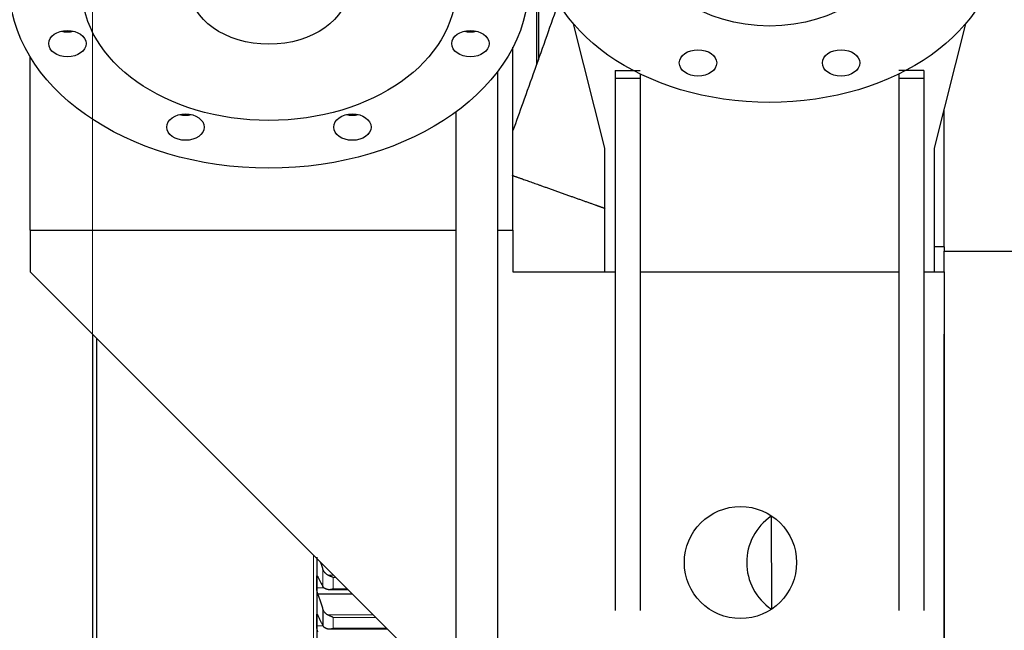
# Model space of a CAD drawing. Header units: inches. Extents: x 0 to 17820, y -10 to 12600.
# Tile 299 of 339: x 11683 to 12157, y 8293 to 8587. Entities that reach past the tile are written whole.
import ezdxf

# ---------------------------------------------------------------- set-up
doc = ezdxf.new("R2010")
doc.units = ezdxf.units.IN
doc.layers.add('1', color=7, linetype='Continuous', true_color=0xffffff)
doc.layers.add('254', color=7, linetype='Continuous', true_color=0xffffff)
doc.styles.add('latin_extended', font='simplex.shx')
doc.dimstyles.get("Standard").update_dxf_attribs({"dimtxt": 0.18, "dimasz": 0.18, "dimexe": 0.18, "dimexo": 0.0625, "dimgap": 0.09, "dimtad": 0, "dimtih": 1, "dimtoh": 1, "dimdec": 4, "dimzin": 0, "dimdsep": 46, "dimtxsty": 'Standard', "dimcen": 0.09, "dimadec": 0, "dimazin": 0, "dimtfac": 1, "dimtdec": 4, "dimtofl": 0, "dimtmove": 0, "dimatfit": 3, "dimfxl": 1, "dimtolj": 1, "dimtzin": 0, "dimarcsym": 0})

# ---------------------------------------------------------------- blocks, each defined once
blk = doc.blocks.new('_U0')
at = {"layer": '254', "color": 3, "linetype": 'Continuous', "lineweight": 13, "transparency": 16777216}
for p, q in [((12128.31, 8435.9), (12128.31, 7002.9)), ((15798.31, 8320.9), (15798.31, 7002.9)), ((12233.31, 7032.9), (15693.31, 7032.9))]:
    blk.add_line(p, q, dxfattribs=at)
at = {"layer": '254', "color": 3, "transparency": 16777216}
for points in [[(12233.31, 7050.4), (12233.31, 7015.4), (12128.31, 7032.9)], [(15693.31, 7015.4), (15693.31, 7050.4), (15798.31, 7032.9)]]:
    blk.add_solid(points, dxfattribs=at)
at = {"layer": 'Defpoints', "color": 0, "transparency": 16777216}
for p in [(12128.31, 8465.9), (15798.31, 8350.9), (15798.31, 7032.9)]:
    blk.add_point(p, dxfattribs=at)
at = {"layer": '254', "color": 2, "lineweight": 13, "transparency": 16777216, "insert": (13778.31, 7190.4), "char_height": 105, "attachment_point": 1, "style": 'latin_extended'}
blk.add_mtext('\\A1;3670', dxfattribs=at)
blk = doc.blocks.new('_U4')
at = {"layer": '254', "color": 3, "linetype": 'Continuous', "lineweight": 13, "transparency": 16777216}
for p, q in [((12128.31, 8435.9), (12128.31, 7002.9)), ((11878.31, 8241.68), (11878.31, 7002.9)), ((11878.31, 7032.9), (10893.16, 7032.9)), ((11773.31, 7032.9), (11668.31, 7032.9)), ((12128.31, 7032.9), (11878.31, 7032.9)), ((12233.31, 7032.9), (12338.31, 7032.9))]:
    blk.add_line(p, q, dxfattribs=at)
at = {"layer": '254', "color": 3, "transparency": 16777216}
for points in [[(11773.31, 7015.4), (11773.31, 7050.4), (11878.31, 7032.9)], [(12233.31, 7050.4), (12233.31, 7015.4), (12128.31, 7032.9)]]:
    blk.add_solid(points, dxfattribs=at)
at = {"layer": 'Defpoints', "color": 0, "transparency": 16777216}
for p in [(12128.31, 8465.9), (11878.31, 8271.68), (11878.31, 7032.9)]:
    blk.add_point(p, dxfattribs=at)
at = {"layer": '254', "color": 2, "lineweight": 13, "transparency": 16777216, "insert": (10945.66, 7190.4), "char_height": 105, "attachment_point": 1, "style": 'latin_extended'}
blk.add_mtext('\\A1;250', dxfattribs=at)
blk = doc.blocks.new('_U5')
at = {"layer": '254', "color": 3, "linetype": 'Continuous', "lineweight": 13, "transparency": 16777216}
for p, q in [((11718.31, 8695.9), (11718.31, 7242.9)), ((11878.31, 8194.23), (11878.31, 7242.9)), ((11718.31, 7272.9), (10808.31, 7272.9)), ((11613.31, 7272.9), (11508.31, 7272.9)), ((11878.31, 7272.9), (11718.31, 7272.9)), ((11983.31, 7272.9), (12088.31, 7272.9))]:
    blk.add_line(p, q, dxfattribs=at)
at = {"layer": '254', "color": 3, "transparency": 16777216}
for points in [[(11613.31, 7255.4), (11613.31, 7290.4), (11718.31, 7272.9)], [(11983.31, 7290.4), (11983.31, 7255.4), (11878.31, 7272.9)]]:
    blk.add_solid(points, dxfattribs=at)
at = {"layer": 'Defpoints', "color": 0, "transparency": 16777216}
for p in [(11718.31, 8725.9), (11878.31, 8224.23), (11718.31, 7272.9)]:
    blk.add_point(p, dxfattribs=at)
at = {"layer": '254', "color": 2, "lineweight": 13, "transparency": 16777216, "insert": (10860.81, 7605.4), "char_height": 105, "attachment_point": 1, "style": 'latin_extended'}
blk.add_mtext('\\A1;\\C2;Flywheel\\P\\C2;90-160', dxfattribs=at)

msp = doc.modelspace()

# ---------------------------------------------------------------- linework, layer by layer
at = {"layer": '1', "color": 2, "linetype": 'Continuous', "lineweight": 25}
for p, q in [((11932.313, 8565.564), (11932.313, 8942.252)), ((11933.313, 8568.013), (11933.313, 8943.7)), ((11965.013, 8525.455), (11949.933, 8585.331)), ((12138.692, 8585.331), (12123.613, 8525.455)), ((11920.813, 8485.901), (11920.813, 8574.046)), ((11688.313, 8485.901), (11688.313, 8569.561)), ((11913.313, 8562.22), (11913.313, 8275.901)), ((11970.013, 8562.825), (11970.013, 8559.242)), ((11982.013, 8561.18), (11982.013, 8559.242)), ((12106.613, 8561.18), (12106.613, 8559.242)), ((12118.613, 8562.825), (12118.613, 8559.242)), ((11970.013, 8559.242), (11970.013, 8302.881)), ((11970.013, 8559.242), (11982.013, 8559.242)), ((11982.013, 8559.242), (11982.013, 8302.881)), ((12106.613, 8559.242), (12118.613, 8559.242)), ((12106.613, 8559.242), (12106.613, 8302.881)), ((12118.613, 8559.242), (12118.613, 8302.881)), ((11893.313, 8542.862), (11893.313, 8275.901)), ((12128.313, 8477.909), (12128.313, 8544.127)), ((11965.013, 8465.902), (11965.013, 8525.455)), ((12123.613, 8525.455), (12123.613, 8465.902)), ((11688.313, 8485.901), (11688.313, 8465.901)), ((11688.313, 8485.901), (11893.312, 8485.901)), ((11913.311, 8485.901), (11920.813, 8485.901)), ((11920.813, 8485.901), (11920.813, 8465.901)), ((12128.313, 8477.901), (12123.612, 8477.901)), ((12128.313, 8477.901), (12128.313, 8475.901)), ((12128.313, 8475.901), (12508.33, 8475.901)), ((12128.313, 8465.897), (12128.313, 8475.901)), ((11918.313, 8235.901), (11688.313, 8465.901)), ((11920.813, 8465.901), (11970.013, 8465.901)), ((11982.015, 8465.901), (12106.609, 8465.901)), ((12118.612, 8465.901), (12128.313, 8465.901)), ((12128.313, 8465.901), (12128.313, 8235.901)), ((11718.313, 8435.874), (11718.313, 8112.901)), ((11720.313, 8433.864), (11720.313, 8110.901)), ((12045.123, 8348.223), (12045.22, 8303.512)), ((11826.313, 8328.539), (11826.313, 8316.253)), ((11826.313, 8316.253), (11826.313, 8297.907)), ((11826.85, 8310.859), (11843.355, 8310.859)), ((11832.365, 8312.937), (11841.277, 8312.937)), ((11829.339, 8303.421), (11829.339, 8295.366)), ((11826.313, 8297.907), (11826.313, 8280.247)), ((11832.442, 8293.933), (11860.28, 8293.933))]:
    msp.add_line(p, q, dxfattribs=at)
at = {"layer": '1', "color": 110, "linetype": 'Continuous', "lineweight": 13}
for p, q in [((11824.713, 8329.483), (11824.713, 8110.901)), ((11829.339, 8322.581), (11829.339, 8314.238)), ((11831.681, 8319.884), (11834.33, 8319.884)), ((11826.315, 8318.836), (11826.945, 8318.836)), ((11834.168, 8318.736), (11835.478, 8318.736)), ((11834.168, 8318.736), (11834.168, 8313.289)), ((11826.315, 8313.67), (11829.969, 8313.67)), ((11834.168, 8313.289), (11840.925, 8313.289)), ((11826.315, 8300.398), (11826.781, 8300.398)), ((11831.681, 8300.658), (11853.556, 8300.658)), ((11834.168, 8299.514), (11854.699, 8299.514)), ((11834.168, 8299.514), (11834.168, 8294.255)), ((11826.315, 8295.417), (11829.315, 8295.417)), ((11834.168, 8294.255), (11859.959, 8294.255))]:
    msp.add_line(p, q, dxfattribs=at)
at = {"layer": '1', "color": 2, "linetype": 'Continuous', "lineweight": 25}
msp.add_circle((12030.313, 8325.901), 27, dxfattribs=at)
msp.add_arc((12060.312, 8325.901), 27, 124.23845, 236.01845, dxfattribs=at)
for centre, major_axis in [((12044.313, 8625.284), (-110, 0)), ((11803.313, 8604.203), (125, 0)), ((11803.313, 8602.435), (-90, 0)), ((12044.313, 8625.284), (-58, 0)), ((11803.313, 8602.435), (38.05, 0)), ((11706.305, 8575.79), (9, 0)), ((11900.32, 8575.79), (9, 0)), ((12009.871, 8566.489), (9, 0)), ((12078.754, 8566.489), (9, 0)), ((11763.131, 8535.608), (9, 0)), ((11843.494, 8535.608), (9, 0))]:
    msp.add_ellipse(centre, major_axis=major_axis, ratio=0.7071068, dxfattribs=at)
for centre in [(11706.305, 8587.811), (11900.32, 8587.811), (11763.131, 8547.629), (11843.494, 8547.629)]:
    msp.add_ellipse(centre, major_axis=(9, 0), ratio=0.7071068, start_param=4.3775148, end_param=5.0473613, dxfattribs=at)
for points, knots in [([(11942.727, 8595.522), (11940.826, 8590.179), (11937.006, 8579.435), (11931.265, 8563.29), (11925.861, 8548.092), (11922.377, 8538.296), (11920.814, 8533.899)], [0, 0, 0, 0, 0.2601374, 0.523058, 0.7859786, 1, 1, 1, 1]), ([(11829.339, 8322.581), (11829.135, 8323.233), (11828.763, 8324.395), (11828.388, 8325.514), (11828.218, 8326.008)], [0, 0, 0, 0, 0.5501307, 1, 1, 1, 1]), ([(11826.315, 8318.836), (11826.315, 8318.886), (11826.317, 8318.981), (11826.325, 8319.108), (11826.334, 8319.183), (11826.342, 8319.236), (11826.345, 8319.252), (11826.351, 8319.284), (11826.354, 8319.3), (11826.372, 8319.372), (11826.389, 8319.417), (11826.413, 8319.459), (11826.419, 8319.466), (11826.427, 8319.477), (11826.429, 8319.48), (11826.435, 8319.486), (11826.449, 8319.5), (11826.475, 8319.516), (11826.501, 8319.517), (11826.528, 8319.513), (11826.543, 8319.507), (11826.586, 8319.481), (11826.617, 8319.452), (11826.665, 8319.39), (11826.681, 8319.367), (11826.705, 8319.327), (11826.714, 8319.313), (11826.731, 8319.284), (11826.739, 8319.269), (11826.781, 8319.189), (11826.816, 8319.115), (11826.85, 8319.031)], [0, 0, 0, 0, 0.0625, 0.125, 0.1875, 0.1875, 0.21875, 0.21875, 0.25, 0.25, 0.375, 0.375, 0.40625, 0.40625, 0.421875, 0.421875, 0.4375, 0.5, 0.5625, 0.5625, 0.625, 0.625, 0.75, 0.75, 0.8125, 0.8125, 0.84375, 0.84375, 0.875, 0.875, 1, 1, 1, 1]), ([(11831.681, 8319.884), (11831.535, 8319.961), (11831.395, 8320.043), (11831.126, 8320.218), (11830.869, 8320.403), (11830.632, 8320.609), (11830.492, 8320.744), (11830.464, 8320.771), (11830.409, 8320.826), (11830.382, 8320.854), (11830.302, 8320.939), (11830.25, 8320.996), (11830.1, 8321.17), (11830.008, 8321.289), (11829.836, 8321.532), (11829.757, 8321.657), (11829.649, 8321.849), (11829.615, 8321.913), (11829.566, 8322.011), (11829.55, 8322.044), (11829.519, 8322.11), (11829.504, 8322.143), (11829.432, 8322.31), (11829.381, 8322.445), (11829.339, 8322.581)], [0, 0, 0, 0, 0.125, 0.125, 0.25, 0.375, 0.375, 0.40625, 0.40625, 0.4375, 0.4375, 0.5, 0.5, 0.625, 0.625, 0.75, 0.75, 0.8125, 0.8125, 0.84375, 0.84375, 0.875, 0.875, 1, 1, 1, 1]), ([(11834.168, 8318.736), (11834.165, 8318.737), (11834.162, 8318.738), (11834.155, 8318.741), (11834.152, 8318.742), (11834.142, 8318.745), (11834.122, 8318.752), (11834.076, 8318.768), (11833.983, 8318.802), (11833.904, 8318.831), (11833.746, 8318.892), (11833.641, 8318.934), (11833.327, 8319.065), (11833.119, 8319.158), (11832.808, 8319.306), (11832.704, 8319.356), (11832.549, 8319.434), (11832.497, 8319.46), (11832.393, 8319.512), (11832.342, 8319.539), (11832.187, 8319.619), (11832.084, 8319.672), (11831.881, 8319.779), (11831.781, 8319.832), (11831.681, 8319.884)], [0, 0, 0, 0, 0.0039063, 0.0039063, 0.0078125, 0.0078125, 0.015625, 0.03125, 0.0625, 0.125, 0.125, 0.25, 0.25, 0.5, 0.5, 0.625, 0.625, 0.6875, 0.6875, 0.75, 0.75, 0.875, 0.875, 1, 1, 1, 1]), ([(11826.85, 8310.859), (11826.815, 8310.945), (11826.781, 8311.039), (11826.731, 8311.191), (11826.715, 8311.244), (11826.69, 8311.325), (11826.682, 8311.353), (11826.665, 8311.41), (11826.657, 8311.439), (11826.617, 8311.583), (11826.587, 8311.703), (11826.543, 8311.89), (11826.529, 8311.953), (11826.509, 8312.049), (11826.502, 8312.082), (11826.489, 8312.146), (11826.483, 8312.179), (11826.451, 8312.341), (11826.429, 8312.471), (11826.404, 8312.633), (11826.399, 8312.665), (11826.39, 8312.73), (11826.386, 8312.763), (11826.373, 8312.859), (11826.365, 8312.923), (11826.344, 8313.109), (11826.334, 8313.229), (11826.325, 8313.374), (11826.323, 8313.402), (11826.32, 8313.458), (11826.319, 8313.486), (11826.316, 8313.567), (11826.315, 8313.619), (11826.315, 8313.67)], [0, 0, 0, 0, 0.125, 0.125, 0.1875, 0.1875, 0.21875, 0.21875, 0.25, 0.25, 0.375, 0.375, 0.4375, 0.4375, 0.46875, 0.46875, 0.5, 0.5, 0.625, 0.625, 0.65625, 0.65625, 0.6875, 0.6875, 0.75, 0.75, 0.875, 0.875, 0.90625, 0.90625, 0.9375, 0.9375, 1, 1, 1, 1]), ([(11829.339, 8314.238), (11829.381, 8314.169), (11829.431, 8314.102), (11829.546, 8313.972), (11829.675, 8313.847), (11829.833, 8313.729), (11829.962, 8313.644), (11830.007, 8313.616), (11830.077, 8313.574), (11830.101, 8313.561), (11830.15, 8313.534), (11830.174, 8313.52), (11830.299, 8313.455), (11830.511, 8313.356), (11830.746, 8313.266), (11830.993, 8313.182), (11831.122, 8313.143), (11831.292, 8313.096), (11831.326, 8313.087), (11831.396, 8313.069), (11831.5, 8313.043), (11831.608, 8313.018), (11831.681, 8313.002)], [0, 0, 0, 0, 0.125, 0.125, 0.25, 0.375, 0.375, 0.4375, 0.4375, 0.46875, 0.46875, 0.5, 0.5, 0.625, 0.75, 0.75, 0.875, 0.875, 0.90625, 0.90625, 0.9375, 1, 1, 1, 1]), ([(11831.681, 8313.002), (11831.781, 8312.981), (11831.881, 8312.965), (11832.082, 8312.944), (11832.183, 8312.939), (11832.387, 8312.936), (11832.49, 8312.939), (11832.696, 8312.953), (11832.801, 8312.964), (11833.01, 8312.992), (11833.115, 8313.01), (11833.325, 8313.051), (11833.43, 8313.075), (11833.64, 8313.127), (11833.746, 8313.156), (11833.904, 8313.203), (11833.983, 8313.227), (11834.076, 8313.257), (11834.122, 8313.273), (11834.142, 8313.28), (11834.155, 8313.284), (11834.162, 8313.286), (11834.168, 8313.289)], [0, 0, 0, 0, 0.125, 0.125, 0.25, 0.25, 0.375, 0.375, 0.5, 0.5, 0.625, 0.625, 0.75, 0.75, 0.875, 0.875, 0.9375, 0.96875, 0.984375, 0.9921875, 0.9921875, 1, 1, 1, 1]), ([(11826.315, 8300.398), (11826.315, 8300.446), (11826.317, 8300.537), (11826.325, 8300.659), (11826.334, 8300.729), (11826.342, 8300.778), (11826.345, 8300.793), (11826.351, 8300.823), (11826.354, 8300.837), (11826.372, 8300.903), (11826.389, 8300.944), (11826.413, 8300.979), (11826.419, 8300.985), (11826.427, 8300.994), (11826.429, 8300.996), (11826.435, 8301.001), (11826.449, 8301.012), (11826.475, 8301.022), (11826.501, 8301.018), (11826.528, 8301.008), (11826.543, 8301), (11826.586, 8300.967), (11826.617, 8300.932), (11826.665, 8300.864), (11826.681, 8300.838), (11826.705, 8300.795), (11826.714, 8300.78), (11826.731, 8300.748), (11826.739, 8300.732), (11826.781, 8300.646), (11826.816, 8300.568), (11826.85, 8300.48)], [0, 0, 0, 0, 0.0625, 0.125, 0.1875, 0.1875, 0.21875, 0.21875, 0.25, 0.25, 0.375, 0.375, 0.40625, 0.40625, 0.421875, 0.421875, 0.4375, 0.5, 0.5625, 0.5625, 0.625, 0.625, 0.75, 0.75, 0.8125, 0.8125, 0.84375, 0.84375, 0.875, 0.875, 1, 1, 1, 1]), ([(11831.681, 8300.658), (11831.535, 8300.736), (11831.395, 8300.82), (11831.126, 8300.999), (11830.869, 8301.189), (11830.632, 8301.399), (11830.492, 8301.537), (11830.464, 8301.565), (11830.409, 8301.622), (11830.382, 8301.65), (11830.302, 8301.737), (11830.25, 8301.795), (11830.1, 8301.973), (11830.008, 8302.095), (11829.836, 8302.345), (11829.757, 8302.473), (11829.649, 8302.67), (11829.615, 8302.736), (11829.566, 8302.836), (11829.55, 8302.87), (11829.519, 8302.938), (11829.504, 8302.972), (11829.432, 8303.143), (11829.381, 8303.281), (11829.339, 8303.421)], [0, 0, 0, 0, 0.125, 0.125, 0.25, 0.375, 0.375, 0.40625, 0.40625, 0.4375, 0.4375, 0.5, 0.5, 0.625, 0.625, 0.75, 0.75, 0.8125, 0.8125, 0.84375, 0.84375, 0.875, 0.875, 1, 1, 1, 1]), ([(11834.168, 8299.514), (11834.165, 8299.515), (11834.162, 8299.516), (11834.155, 8299.519), (11834.152, 8299.52), (11834.142, 8299.523), (11834.122, 8299.53), (11834.076, 8299.545), (11833.983, 8299.578), (11833.904, 8299.606), (11833.746, 8299.665), (11833.641, 8299.707), (11833.327, 8299.835), (11833.119, 8299.927), (11832.808, 8300.074), (11832.704, 8300.125), (11832.549, 8300.202), (11832.497, 8300.228), (11832.393, 8300.281), (11832.342, 8300.308), (11832.187, 8300.388), (11832.084, 8300.442), (11831.881, 8300.55), (11831.781, 8300.604), (11831.681, 8300.658)], [0, 0, 0, 0, 0.0039062, 0.0039062, 0.0078125, 0.0078125, 0.015625, 0.03125, 0.0625, 0.125, 0.125, 0.25, 0.25, 0.5, 0.5, 0.625, 0.625, 0.6875, 0.6875, 0.75, 0.75, 0.875, 0.875, 1, 1, 1, 1]), ([(11826.85, 8292.602), (11826.815, 8292.691), (11826.781, 8292.789), (11826.731, 8292.945), (11826.715, 8293), (11826.69, 8293.083), (11826.682, 8293.112), (11826.665, 8293.17), (11826.657, 8293.199), (11826.617, 8293.346), (11826.587, 8293.468), (11826.543, 8293.656), (11826.529, 8293.72), (11826.509, 8293.817), (11826.502, 8293.85), (11826.489, 8293.915), (11826.483, 8293.947), (11826.451, 8294.109), (11826.429, 8294.239), (11826.404, 8294.4), (11826.399, 8294.432), (11826.39, 8294.497), (11826.386, 8294.529), (11826.373, 8294.625), (11826.365, 8294.687), (11826.344, 8294.871), (11826.334, 8294.989), (11826.325, 8295.13), (11826.323, 8295.158), (11826.32, 8295.212), (11826.319, 8295.239), (11826.316, 8295.318), (11826.315, 8295.369), (11826.315, 8295.417)], [0, 0, 0, 0, 0.125, 0.125, 0.1875, 0.1875, 0.21875, 0.21875, 0.25, 0.25, 0.375, 0.375, 0.4375, 0.4375, 0.46875, 0.46875, 0.5, 0.5, 0.625, 0.625, 0.65625, 0.65625, 0.6875, 0.6875, 0.75, 0.75, 0.875, 0.875, 0.90625, 0.90625, 0.9375, 0.9375, 1, 1, 1, 1]), ([(11829.339, 8295.366), (11829.381, 8295.291), (11829.431, 8295.218), (11829.546, 8295.077), (11829.675, 8294.94), (11829.833, 8294.812), (11829.962, 8294.718), (11830.007, 8294.687), (11830.077, 8294.642), (11830.101, 8294.627), (11830.15, 8294.598), (11830.174, 8294.583), (11830.299, 8294.512), (11830.511, 8294.402), (11830.746, 8294.304), (11830.993, 8294.212), (11831.122, 8294.168), (11831.292, 8294.117), (11831.326, 8294.107), (11831.396, 8294.087), (11831.5, 8294.058), (11831.608, 8294.031), (11831.681, 8294.013)], [0, 0, 0, 0, 0.125, 0.125, 0.25, 0.375, 0.375, 0.4375, 0.4375, 0.46875, 0.46875, 0.5, 0.5, 0.625, 0.75, 0.75, 0.875, 0.875, 0.90625, 0.90625, 0.9375, 1, 1, 1, 1]), ([(11831.681, 8294.013), (11831.781, 8293.989), (11831.881, 8293.972), (11832.082, 8293.946), (11832.183, 8293.939), (11832.387, 8293.932), (11832.49, 8293.933), (11832.696, 8293.943), (11832.801, 8293.951), (11833.01, 8293.976), (11833.115, 8293.992), (11833.325, 8294.029), (11833.43, 8294.051), (11833.64, 8294.1), (11833.746, 8294.127), (11833.904, 8294.172), (11833.983, 8294.196), (11834.076, 8294.225), (11834.122, 8294.24), (11834.142, 8294.246), (11834.155, 8294.25), (11834.162, 8294.252), (11834.168, 8294.255)], [0, 0, 0, 0, 0.125, 0.125, 0.25, 0.25, 0.375, 0.375, 0.5, 0.5, 0.625, 0.625, 0.75, 0.75, 0.875, 0.875, 0.9375, 0.96875, 0.984375, 0.9921875, 0.9921875, 1, 1, 1, 1])]:
    msp.add_open_spline(points, degree=3, knots=knots, dxfattribs=at)
for points, degree in [([(11970.013, 8562.827), (11982.013, 8562.827)], 1), ([(12118.613, 8562.825), (12106.613, 8562.825)], 1), ([(11826.313, 8316.253), (11826.313, 8317.114), (11826.313, 8317.975), (11826.315, 8318.836)], 3), ([(11826.315, 8313.67), (11826.313, 8314.531), (11826.313, 8315.392), (11826.313, 8316.253)], 3), ([(11826.85, 8319.031), (11827.061, 8318.563), (11827.481, 8317.662), (11828.106, 8316.412), (11828.725, 8315.265), (11829.135, 8314.569), (11829.339, 8314.238)], 3), ([(11829.339, 8303.421), (11829.135, 8304.091), (11828.725, 8305.405), (11828.106, 8307.302), (11827.481, 8309.124), (11827.061, 8310.289), (11826.85, 8310.859)], 3), ([(11826.313, 8297.907), (11826.313, 8298.737), (11826.313, 8299.567), (11826.315, 8300.398)], 3), ([(11826.85, 8300.48), (11827.061, 8299.987), (11827.481, 8299.035), (11828.106, 8297.707), (11828.725, 8296.478), (11829.135, 8295.725), (11829.339, 8295.366)], 3), ([(11826.315, 8295.417), (11826.313, 8296.247), (11826.313, 8297.077), (11826.313, 8297.907)], 3)]:
    msp.add_open_spline(points, degree=degree, dxfattribs=at)
msp.add_rational_spline([(11920.321, 8512.404), (11926.62, 8510.163), (11936.963, 8506.485), (11949.599, 8501.992), (11961.179, 8497.876), (11962.497, 8497.408), (11963.827, 8496.935), (11965.162, 8496.461)], [1.00103085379, 0.990932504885, 0.988396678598, 1.01661171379, 1.01661171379, 1.01616083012, 1.01537818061, 1.01436190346], degree=4, knots=[0, 0, 0, 0, 0, 0.8877738, 0.8877738, 0.8877738, 1, 1, 1, 1, 1], dxfattribs=at)

# ---------------------------------------------------------------- dimensions: what is measured, and where the dimension line sits
at = {"layer": '254', "color": 2, "linetype": 'Continuous', "lineweight": 13}
dim = msp.add_linear_dim(base=(11718.313, 7272.901), p1=(11878.313, 8224.233), p2=(11718.313, 8725.901), text='\\C2;Flywheel\\P\\C2;90-160', dimstyle='Standard', override={"dimscale": 30, "dimtxt": 3.5, "dimasz": 3.5, "dimexe": 1, "dimexo": 1, "dimgap": 1.75, "dimtad": 1, "dimtih": 1, "dimtoh": 0, "dimdec": 2, "dimlfac": 0.033333, "dimzin": 8, "dimdsep": 46, "dimlunit": 2, "dimpost": '', "dimtxsty": 'latin_extended', "dimsah": 1, "dimse1": 0, "dimse2": 0, "dimsd1": 0, "dimsd2": 0, "dimclrd": 3, "dimclre": 3, "dimclrt": 2, "dimtol": 0, "dimtm": -0.1, "dimtfac": 0.714286, "dimtdec": 3, "dimtofl": 1, "dimtmove": 0, "dimtzin": 8, "dimlwd": 13, "dimlwe": 13}, dxfattribs=at)
dim.commit()
dim.dimension.update_dxf_attribs({"geometry": '_U5', "text_midpoint": (11158.313, 7272.901), "dimtype": 160})
for base, p2, picture, middle in [((11878.313, 7032.901), (11878.313, 8271.683), '_U4', (11080.662, 7032.901)), ((15798.313, 7032.901), (15798.313, 8350.901), '_U0', (13963.313, 7032.901))]:
    dim = msp.add_linear_dim(base=base, p1=(12128.313, 8465.901), p2=p2, dimstyle='Standard', override={"dimscale": 30, "dimtxt": 3.5, "dimasz": 3.5, "dimexe": 1, "dimexo": 1, "dimgap": 1.75, "dimtad": 1, "dimtih": 1, "dimtoh": 0, "dimdec": 2, "dimlfac": 1, "dimzin": 8, "dimdsep": 46, "dimlunit": 2, "dimtxsty": 'latin_extended', "dimsah": 1, "dimse1": 0, "dimse2": 0, "dimsd1": 0, "dimsd2": 0, "dimclrd": 3, "dimclre": 3, "dimclrt": 2, "dimtol": 0, "dimtm": -0.1, "dimtfac": 0.714286, "dimtdec": 3, "dimtofl": 1, "dimtmove": 0, "dimtzin": 8, "dimlwd": 13, "dimlwe": 13}, dxfattribs=at)
    dim.commit()
    dim.dimension.update_dxf_attribs({"geometry": picture, "text_midpoint": middle, "dimtype": 160})

doc.saveas('drawing.dxf')
